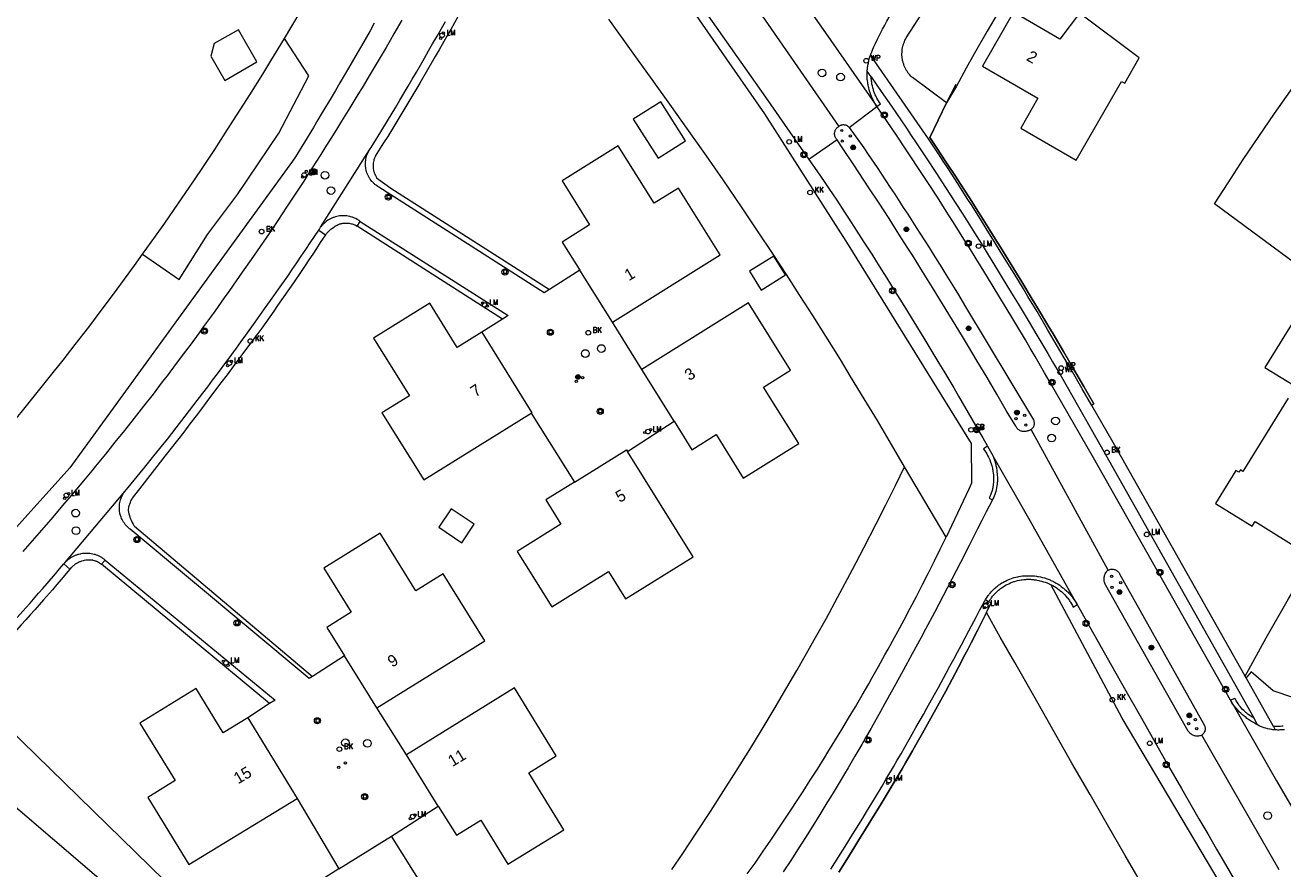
# Model space of a CAD drawing. Header units: metres. Extents: x 138165 to 154469, y 480134 to 494189.
# Tile 324 of 656: x 149211 to 149347, y 483359 to 483450. Entities that reach past the tile are written whole.
import ezdxf

# ---------------------------------------------------------------- set-up
doc = ezdxf.new("R2010")
doc.units = ezdxf.units.M
doc.header["$LTSCALE"] = 0.001
doc.header["$MEASUREMENT"] = 0
for name, color, linetype, lineweight in [('Level 5', 7, 'Continuous', 0), ('TOP-L-terrein schutting raster hek leuning', 7, 'Continuous', 0), ('TOP-L-topo objecten punt', 7, 'Continuous', 0), ('TOP-L-topo objecten vlak', 7, 'Continuous', 0), ('TOP-T-topo huisnummering naamgeving', 7, 'Continuous', 0)]:
    doc.layers.add(name, color=color, linetype=linetype, lineweight=lineweight)
doc.styles.add('Style-INTL_ISO', font='INTL_ISO.shx')
doc.styles.add('Style-STANDARD', font='STANDARD.shx')

# ---------------------------------------------------------------- blocks, each defined once
blk = doc.blocks.new('24')
at = {"layer": 'TOP-L-topo objecten punt', "color": 7, "linetype": 'Continuous', "lineweight": 0}
for radius in [0.025, 0.0182, 0.0115, 0.005]:
    blk.add_circle((0, 0), radius, dxfattribs=at)
blk = doc.blocks.new('*U13')
at = {"layer": 'Level 5', "color": 7, "linetype": 'Continuous', "lineweight": 0}
blk.add_circle((0, 0), 0.0415, dxfattribs=at)
blk = doc.blocks.new('150')
at = {"layer": 'Level 5', "color": 7, "linetype": 'Continuous', "lineweight": 0}
blk.add_blockref('*U13', (0, 0), dxfattribs=at)
blk = doc.blocks.new('39')
at = {"layer": 'TOP-L-topo objecten punt', "color": 7, "linetype": 'Continuous', "lineweight": 0}
for p, q in [((0.0175, 0.0175), (-0.0175, 0.0175)), ((-0.0175, 0.0175), (-0.0175, -0.0175)), ((0.0175, 0.0175), (0.0175, -0.0175)), ((0.0175, -0.0175), (-0.0175, -0.0175))]:
    blk.add_line(p, q, dxfattribs=at)
blk.add_circle((0, 0), 0.0332, dxfattribs=at)
blk = doc.blocks.new('72')
at = {"layer": 'TOP-L-topo objecten punt', "color": 7, "linetype": 'Continuous', "lineweight": 0}
blk.add_circle((0, 0), 0.025, dxfattribs=at)
at = {"layer": 'TOP-L-topo objecten punt', "color": 7, "linetype": 'Continuous', "lineweight": 0, "style": 'Style-STANDARD'}
blk.add_text('BK', height=0.06, dxfattribs=at).set_placement((0.0483, 0))
blk = doc.blocks.new('73')
at = {"layer": 'TOP-L-topo objecten punt', "color": 7, "linetype": 'Continuous', "lineweight": 0}
blk.add_circle((0, 0), 0.025, dxfattribs=at)
at = {"layer": 'TOP-L-topo objecten punt', "color": 7, "linetype": 'Continuous', "lineweight": 0, "style": 'Style-STANDARD'}
blk.add_text('WP', height=0.06, dxfattribs=at).set_placement((0.0483, 0))
blk = doc.blocks.new('16')
at = {"layer": 'TOP-L-topo objecten punt', "color": 7, "linetype": 'Continuous', "lineweight": 0}
blk.add_circle((0, 0), 0.025, dxfattribs=at)
at = {"layer": 'TOP-L-topo objecten punt', "color": 7, "linetype": 'Continuous', "lineweight": 0, "style": 'Style-STANDARD'}
blk.add_text('LM', height=0.06, dxfattribs=at).set_placement((0.0483, 0))
blk = doc.blocks.new('10')
at = {"layer": 'TOP-L-topo objecten punt', "linetype": 'Continuous', "lineweight": 0}
blk.add_circle((0, 0), 0.0125, dxfattribs=at)
blk = doc.blocks.new('119')
at = {"layer": 'TOP-L-topo objecten punt', "color": 7, "linetype": 'Continuous', "lineweight": 0}
blk.add_circle((0, 0), 0.025, dxfattribs=at)
at = {"layer": 'TOP-L-topo objecten punt', "color": 7, "linetype": 'Continuous', "lineweight": 0, "style": 'Style-STANDARD'}
blk.add_text('KK', height=0.06, dxfattribs=at).set_placement((0.0483, 0))
blk = doc.blocks.new('175')
at = {"layer": 'TOP-L-topo objecten punt', "color": 7, "linetype": 'Continuous', "lineweight": 0}
blk.add_circle((0, 0), 0.025, dxfattribs=at)
at = {"layer": 'TOP-L-topo objecten punt', "color": 7, "linetype": 'Continuous', "lineweight": 0, "style": 'Style-STANDARD'}
blk.add_text('SB', height=0.06, dxfattribs=at).set_placement((0.0483, 0))

msp = doc.modelspace()

# ---------------------------------------------------------------- linework, layer by layer
at = {"layer": 'TOP-L-terrein schutting raster hek leuning', "flags": 128}
for points in [[(149326.41, 483409.06), (149325.32, 483410.96), (149324.22, 483412.85), (149323.12, 483414.73), (149322.01, 483416.62), (149321.45, 483417.56), (149320.32, 483419.43), (149319.76, 483420.37), (149318.63, 483422.24), (149318.06, 483423.17), (149316.92, 483425.03), (149316.34, 483425.96), (149315.77, 483426.89), (149315.19, 483427.82), (149314.47, 483428.97), (149313.98, 483429.74), (149312.98, 483431.3), (149311.98, 483432.85), (149311.48, 483433.62), (149310.46, 483435.17), (149309.45, 483436.71), (149308.72, 483437.8), (149310.5, 483441.53), (149311.55, 483443.55)], [(149298.89, 483358.54), (149299.77, 483359.93), (149300.64, 483361.32), (149301.08, 483362.02), (149301.51, 483362.72), (149302.37, 483364.12), (149303.47, 483365.91), (149304.23, 483367.18), (149304.99, 483368.44), (149305.73, 483369.71), (149306.11, 483370.35), (149306.85, 483371.63), (149307.21, 483372.27), (149307.94, 483373.55), (149308.66, 483374.84), (149309.02, 483375.48), (149309.73, 483376.77), (149310.08, 483377.42), (149310.43, 483378.07), (149311.13, 483379.37), (149311.82, 483380.67), (149312.5, 483381.98), (149312.84, 483382.64), (149313.18, 483383.29), (149313.85, 483384.61), (149314.51, 483385.93), (149314.83, 483386.57)]]:
    msp.add_lwpolyline(points, dxfattribs=at)
at = {"layer": 'TOP-L-topo objecten vlak', "flags": 128}
for points in [[(149363.19, 483413.07), (149339.4, 483430.66), (149340.87, 483432.92), (149342.52, 483435.43), (149344.2, 483437.92), (149345.9, 483440.41), (149349.52, 483445.55), (149353.24, 483450.62), (149357.05, 483455.63), (149360.94, 483460.57), (149335.21, 483480.41), (149331.48, 483475.22), (149327.85, 483469.96), (149324.32, 483464.63), (149322.86, 483462.34)], [(149239.14, 483448.48), (149239.93, 483449.82), (149240.82, 483451.32), (149242, 483453.34), (149243.35, 483455.71), (149244.44, 483457.65), (149245.54, 483459.64), (149246.37, 483461.15), (149247.16, 483462.61), (149248.4, 483464.95), (149249, 483466.08), (149249.97, 483467.97), (149250.94, 483469.86), (149251.95, 483471.87), (149253.03, 483474.07), (149253.9, 483475.88), (149254.68, 483477.49)], [(149271.74, 483467.2), (149281.23, 483454.32), (149290.88, 483440.34), (149299.9, 483426.24), (149313.18, 483404.78), (149313.2, 483400.53), (149312.91, 483399.87), (149312.31, 483398.57), (149311.71, 483397.28), (149311.09, 483395.98), (149310.47, 483394.69)], [(149274.42, 483465.67), (149276.19, 483463.17), (149284.15, 483451.9), (149291.01, 483442.15), (149295.68, 483435.44)], [(149302.33, 483446.7), (149302.47, 483447.06), (149302.66, 483447.51), (149302.86, 483447.96), (149303.07, 483448.4), (149303.17, 483448.63), (149303.39, 483449.07), (149303.62, 483449.5), (149303.85, 483449.94), (149304.09, 483450.37), (149304.33, 483450.79), (149304.46, 483451.01), (149305.07, 483452.08), (149305.85, 483453.44), (149306.25, 483454.12), (149306.64, 483454.8), (149307.44, 483456.16), (149307.85, 483456.84), (149308.25, 483457.51), (149308.65, 483458.19), (149309.06, 483458.86), (149309.47, 483459.53), (149309.88, 483460.21), (149310.71, 483461.54)], [(149310.5, 483441.53), (149306.85, 483444.26), (149306.79, 483444.31), (149306.67, 483444.43), (149306.56, 483444.55), (149306.45, 483444.68), (149306.4, 483444.75), (149306.35, 483444.81), (149306.26, 483444.95), (149306.21, 483445.02), (149306.13, 483445.17), (149306.05, 483445.31), (149305.99, 483445.47), (149305.92, 483445.62), (149305.9, 483445.7), (149305.85, 483445.86), (149305.83, 483445.94), (149305.8, 483446.02), (149305.79, 483446.1), (149305.76, 483446.26), (149305.74, 483446.34), (149305.73, 483446.51), (149305.71, 483446.68), (149305.71, 483446.76), (149305.71, 483446.84), (149305.72, 483447.01), (149305.72, 483447.09), (149305.73, 483447.17), (149305.74, 483447.26), (149305.75, 483447.34), (149305.78, 483447.5), (149305.82, 483447.66), (149305.84, 483447.74), (149305.89, 483447.9), (149305.92, 483447.98), (149305.94, 483448.06), (149305.98, 483448.14), (149306.04, 483448.29), (149306.12, 483448.44), (149306.18, 483448.55), (149313.38, 483459.75)], [(149293.17, 483455.23), (149297.23, 483449.44), (149303.01, 483441.14)], [(149318.19, 483454.74), (149316.09, 483451.3), (149314.91, 483449.27), (149313.51, 483446.82), (149312.64, 483445.27), (149311.58, 483443.36), (149310.5, 483441.53)], [(149290.01, 483451.88), (149298.89, 483438.99)], [(149251.78, 483450.47), (149250.94, 483449), (149250.52, 483448.27), (149250.09, 483447.53), (149249.66, 483446.8), (149249.23, 483446.07), (149248.37, 483444.62), (149247.5, 483443.16), (149247.06, 483442.44), (149246.18, 483440.99), (149245.29, 483439.55), (149244.84, 483438.83), (149244.39, 483438.11), (149243.49, 483436.68), (149243.04, 483435.96), (149242.13, 483434.53), (149241.67, 483433.82), (149241.21, 483433.11), (149240.28, 483431.69), (149239.35, 483430.28), (149238.41, 483428.86), (149237.47, 483427.46), (149236.52, 483426.06), (149235.56, 483424.66), (149234.59, 483423.27), (149233.62, 483421.88), (149233.13, 483421.19), (149232.64, 483420.5), (149231.66, 483419.12), (149231.16, 483418.43), (149230.42, 483417.41), (149229.94, 483416.74), (149228.95, 483415.41), (149228.46, 483414.75), (149227.47, 483413.42), (149226.47, 483412.1), (149225.96, 483411.44), (149224.96, 483410.13), (149223.94, 483408.82), (149222.92, 483407.51), (149221.89, 483406.21), (149220.86, 483404.92), (149219.82, 483403.63), (149218.77, 483402.35), (149218.37, 483401.86), (149217.64, 483400.98), (149216.16, 483399.23), (149215.42, 483398.35), (149213.93, 483396.61), (149213.18, 483395.74), (149211.69, 483394), (149210.94, 483393.13)], [(149248.29, 483436.46), (149248.38, 483436.59), (149248.47, 483436.71), (149249.52, 483438.42), (149250.23, 483439.59), (149251.13, 483441.09), (149251.58, 483441.84), (149252.47, 483443.35), (149252.92, 483444.11), (149253.36, 483444.86), (149254.24, 483446.38), (149254.67, 483447.14), (149255.11, 483447.9), (149255.6, 483448.75), (149256.48, 483450.33)], [(149257.88, 483450.91), (149257.06, 483449.45), (149256.65, 483448.73), (149255.82, 483447.27), (149255.4, 483446.55), (149254.57, 483445.1), (149253.72, 483443.66), (149252.87, 483442.22), (149252.44, 483441.51), (149251.58, 483440.07), (149251.14, 483439.36), (149250.27, 483437.93), (149249.83, 483437.22), (149248.93, 483435.79), (149248.87, 483435.65), (149248.84, 483435.58), (149248.82, 483435.52), (149248.78, 483435.39), (149248.76, 483435.32), (149248.73, 483435.18), (149248.71, 483435.04), (149248.7, 483434.91), (149248.69, 483434.84), (149248.69, 483434.7), (149248.7, 483434.56), (149248.71, 483434.42), (149248.74, 483434.28), (149248.75, 483434.21), (149248.79, 483434.08), (149248.81, 483434.01), (149248.83, 483433.95), (149248.88, 483433.82), (149248.94, 483433.69), (149248.97, 483433.63), (149249.04, 483433.5), (149249.07, 483433.45), (149250.6, 483432.34), (149267.72, 483421.4)], [(149305.99, 483402.27), (149304.58, 483404.68), (149303.06, 483407.27), (149301.65, 483409.62), (149300.18, 483412.03), (149299.07, 483413.84), (149297.49, 483416.39), (149296.1, 483418.6), (149294.72, 483420.75), (149293.25, 483423.03), (149291.83, 483425.21), (149290.14, 483427.75), (149288.48, 483430.22), (149286.42, 483433.24), (149284.64, 483435.82), (149283.14, 483437.95), (149280.86, 483441.16), (149278.78, 483444.05), (149276.74, 483446.9), (149274.12, 483450.57)], [(149324.49, 483435.37), (149329.38, 483443.85), (149329.73, 483443.65), (149331.3, 483446.39), (149324.86, 483451.23), (149322.75, 483448.42), (149317.75, 483451.31), (149314.4, 483445.5), (149320.38, 483442.06), (149318.52, 483438.82), (149324.49, 483435.37)], [(149248.82, 483450.13), (149248.36, 483449.32), (149247.44, 483447.7), (149246.98, 483446.9), (149246.04, 483445.29), (149245.11, 483443.69), (149244.63, 483442.89), (149244.16, 483442.09), (149243.21, 483440.49), (149242.73, 483439.7), (149242.25, 483438.9), (149241.28, 483437.31), (149240.31, 483435.73), (149240.01, 483435.25), (149216.01, 483402.17), (149200.23, 483384.65)], [(149232.69, 483443.97), (149236.16, 483445.96), (149234.17, 483449.43), (149231.57, 483447.93), (149231.2, 483446.57), (149232.69, 483443.97)], [(149223.84, 483425.22), (149227.77, 483422.5), (149230.83, 483427.33), (149234.08, 483431.66), (149238.51, 483438.26), (149241.76, 483444.46), (149239.14, 483448.48)], [(149223.84, 483425.22), (149225.22, 483427.16), (149226.22, 483428.58), (149227.63, 483430.61), (149228.88, 483432.43), (149230.19, 483434.37), (149231.61, 483436.51), (149233, 483438.65), (149234.05, 483440.27), (149235.41, 483442.42), (149236.79, 483444.63), (149237.67, 483446.06), (149239.14, 483448.48)], [(149301.97, 483444.95), (149301.98, 483445.07), (149301.99, 483445.18), (149302, 483445.29), (149302.01, 483445.4), (149302.03, 483445.51), (149302.05, 483445.62), (149302.07, 483445.73), (149302.09, 483445.84), (149302.11, 483445.95), (149302.14, 483446.06), (149302.19, 483446.28), (149302.26, 483446.49), (149302.33, 483446.7)], [(149326.18, 483408.88), (149325.15, 483410.69), (149324.09, 483412.53), (149323.56, 483413.44), (149322.49, 483415.27), (149321.42, 483417.09), (149320.28, 483419.02), (149319.3, 483420.66), (149318.81, 483421.48), (149317.82, 483423.12), (149317.32, 483423.93), (149316.32, 483425.56), (149315.81, 483426.38), (149314.8, 483428), (149314.3, 483428.81), (149313.27, 483430.43), (149312.76, 483431.24), (149311.73, 483432.85), (149310.69, 483434.46), (149310.17, 483435.26), (149309.65, 483436.06), (149308.59, 483437.66), (149302.33, 483446.7)], [(149303.01, 483441.14), (149302.89, 483441.32), (149302.83, 483441.41), (149302.78, 483441.51), (149302.67, 483441.71), (149302.57, 483441.91), (149302.52, 483442.01), (149302.48, 483442.11), (149302.39, 483442.32), (149302.35, 483442.42), (149302.31, 483442.53), (149302.28, 483442.63), (149302.24, 483442.74), (149302.21, 483442.85), (149302.18, 483442.95), (149302.13, 483443.17), (149302.1, 483443.28), (149302.06, 483443.5), (149302.04, 483443.61), (149302.02, 483443.72), (149301.99, 483443.94), (149301.98, 483444.05), (149301.97, 483444.28), (149301.96, 483444.5), (149301.96, 483444.61), (149301.96, 483444.72), (149301.97, 483444.95)], [(149302.4, 483444.35), (149301.97, 483444.95)], [(149302.4, 483444.35), (149303.49, 483442.77), (149304.57, 483441.19), (149305.11, 483440.4), (149306.19, 483438.81), (149306.72, 483438.01), (149307.26, 483437.22), (149308.32, 483435.62), (149309.37, 483434.02), (149310.42, 483432.41), (149310.94, 483431.6), (149311.46, 483430.8), (149312.26, 483429.54), (149312.82, 483428.67), (149313.37, 483427.79), (149314.46, 483426.03), (149315.01, 483425.15), (149316.1, 483423.39), (149316.64, 483422.5), (149317.72, 483420.73), (149318.25, 483419.85), (149319.32, 483418.07), (149320.38, 483416.29), (149321.43, 483414.5), (149321.95, 483413.61), (149322.76, 483412.22), (149327.33, 483404.18), (149343.65, 483375.19)], [(149303.01, 483441.14), (149303.41, 483441.42), (149303.29, 483441.59), (149303.18, 483441.76), (149303.12, 483441.85), (149303.02, 483442.03), (149302.93, 483442.21), (149302.89, 483442.3), (149302.84, 483442.4), (149302.76, 483442.59), (149302.73, 483442.68), (149302.69, 483442.78), (149302.66, 483442.87), (149302.63, 483442.97), (149302.57, 483443.17), (149302.52, 483443.37), (149302.48, 483443.57), (149302.45, 483443.77), (149302.43, 483443.87), (149302.42, 483443.98), (149302.4, 483444.18), (149302.4, 483444.35)], [(149276.75, 483439.79), (149279.44, 483435.58), (149282.39, 483437.46), (149279.7, 483441.67), (149276.75, 483439.79)], [(149300.02, 483438.88), (149303.01, 483441.14)], [(149341.12, 483377.09), (149326.37, 483403.26), (149321.6, 483411.54), (149321.09, 483412.43), (149320.06, 483414.19), (149319.54, 483415.08), (149319.02, 483415.96), (149317.98, 483417.72), (149317.45, 483418.59), (149316.39, 483420.35), (149315.33, 483422.09), (149314.26, 483423.84), (149313.73, 483424.71), (149312.88, 483426.08), (149312.4, 483426.84), (149311.45, 483428.35), (149310.49, 483429.85), (149309.53, 483431.35), (149308.56, 483432.85), (149308.07, 483433.6), (149307.58, 483434.34), (149306.6, 483435.83), (149306.1, 483436.57), (149305.11, 483438.06), (149304.11, 483439.53), (149303.6, 483440.27), (149303.01, 483441.14)], [(149310.5, 483441.53), (149308.72, 483437.8), (149309.45, 483436.71), (149310.46, 483435.17), (149311.48, 483433.62), (149311.98, 483432.85), (149312.98, 483431.3), (149313.98, 483429.74), (149314.47, 483428.97), (149315.19, 483427.82), (149315.77, 483426.89), (149316.34, 483425.96), (149316.92, 483425.03), (149318.06, 483423.17), (149318.63, 483422.24), (149319.76, 483420.37), (149320.32, 483419.43), (149321.45, 483417.56), (149322.01, 483416.62), (149323.12, 483414.73), (149324.22, 483412.85), (149325.32, 483410.96), (149326.41, 483409.06), (149326.18, 483408.88)], [(149298.72, 483437.55), (149298.69, 483437.58), (149298.66, 483437.62), (149298.61, 483437.68), (149298.59, 483437.72), (149298.55, 483437.79), (149298.53, 483437.83), (149298.51, 483437.87), (149298.48, 483437.95), (149298.46, 483438.04), (149298.46, 483438.08), (149298.45, 483438.12), (149298.45, 483438.21), (149298.45, 483438.25), (149298.45, 483438.29), (149298.47, 483438.38), (149298.48, 483438.42), (149298.5, 483438.5), (149298.52, 483438.54), (149298.53, 483438.58), (149298.55, 483438.62), (149298.59, 483438.69), (149298.64, 483438.76), (149298.7, 483438.83), (149298.76, 483438.89), (149298.79, 483438.92), (149298.83, 483438.94), (149298.86, 483438.96), (149298.89, 483438.99)], [(149298.89, 483438.99), (149298.92, 483439.02), (149298.95, 483439.04), (149298.98, 483439.06), (149299.05, 483439.1), (149299.08, 483439.12), (149299.15, 483439.15), (149299.19, 483439.16), (149299.27, 483439.18), (149299.31, 483439.18), (149299.39, 483439.19), (149299.42, 483439.19), (149299.5, 483439.18), (149299.58, 483439.17), (149299.62, 483439.16), (149299.69, 483439.13), (149299.73, 483439.12), (149299.8, 483439.08), (149299.83, 483439.06), (149299.89, 483439.01), (149299.92, 483438.99), (149299.95, 483438.96), (149299.98, 483438.93), (149300.02, 483438.88)], [(149300.02, 483438.88), (149301.59, 483436.69), (149302.08, 483435.98), (149303.03, 483434.56), (149303.98, 483433.14), (149304.46, 483432.42), (149304.93, 483431.7), (149305.86, 483430.27), (149306.33, 483429.55), (149307.26, 483428.11), (149307.72, 483427.39), (149308.64, 483425.94), (149309.09, 483425.21), (149310, 483423.76), (149310.45, 483423.03), (149311.35, 483421.57), (149311.8, 483420.84), (149312.46, 483419.73), (149319.89, 483407.33), (149319.92, 483407.26), (149319.93, 483407.22), (149319.95, 483407.14), (149319.97, 483407.06), (149319.97, 483406.98), (149319.97, 483406.9), (149319.97, 483406.86), (149319.95, 483406.78), (149319.93, 483406.7), (149319.9, 483406.63), (149319.89, 483406.59), (149319.85, 483406.52), (149319.82, 483406.49), (149319.77, 483406.42), (149319.72, 483406.36), (149319.65, 483406.31)], [(149274.5, 483417.87), (149286.13, 483425.14), (149281.62, 483432.35), (149278.99, 483430.71), (149275.11, 483436.91), (149269.07, 483433.12), (149272.04, 483428.37), (149269.09, 483426.52), (149270.99, 483423.48)], [(149298.72, 483437.55), (149295.68, 483435.44)], [(149319.65, 483406.31), (149319.59, 483406.27), (149319.52, 483406.23), (149319.48, 483406.21), (149319.41, 483406.18), (149319.37, 483406.17), (149319.29, 483406.15), (149319.21, 483406.12), (149319.17, 483406.11), (149319.08, 483406.09), (149319.04, 483406.08), (149318.99, 483406.08), (149318.9, 483406.08), (149318.81, 483406.08), (149318.72, 483406.09), (149318.68, 483406.1), (149318.59, 483406.12), (149318.55, 483406.14), (149318.47, 483406.17), (149318.39, 483406.22), (149318.32, 483406.27), (149318.25, 483406.32), (149318.18, 483406.39), (149318.15, 483406.42), (149318.1, 483406.49), (149318.05, 483406.56), (149318.03, 483406.6), (149318, 483406.65), (149316.96, 483408.35), (149315.93, 483410.13), (149314.89, 483411.91), (149313.83, 483413.68), (149312.78, 483415.45), (149312.24, 483416.33), (149311.18, 483418.1), (149310.1, 483419.86), (149309.02, 483421.61), (149307.93, 483423.36), (149306.84, 483425.11), (149306.29, 483425.98), (149305.39, 483427.39), (149304.32, 483429.06), (149303.78, 483429.89), (149303.24, 483430.72), (149302.16, 483432.38), (149301.07, 483434.04), (149300.52, 483434.87), (149299.42, 483436.52), (149298.72, 483437.55)], [(149243.03, 483428.12), (149248.29, 483436.46)], [(149267.72, 483421.4), (149267.13, 483421.05), (149249.32, 483432.45), (149249.19, 483432.52), (149249.07, 483432.61), (149249.01, 483432.65), (149248.89, 483432.75), (149248.83, 483432.8), (149248.78, 483432.85), (149248.72, 483432.9), (149248.62, 483433.01), (149248.57, 483433.07), (149248.47, 483433.18), (149248.38, 483433.31), (149248.34, 483433.37), (149248.3, 483433.43), (149248.26, 483433.5), (149248.22, 483433.57), (149248.18, 483433.63), (149248.15, 483433.7), (149248.12, 483433.77), (149248.09, 483433.84), (149248.03, 483433.98), (149247.99, 483434.12), (149247.96, 483434.2), (149247.95, 483434.27), (149247.92, 483434.42), (149247.89, 483434.57), (149247.88, 483434.64), (149247.88, 483434.72), (149247.87, 483434.87), (149247.86, 483434.95), (149247.87, 483435.1), (149247.88, 483435.25), (149247.89, 483435.32), (149247.91, 483435.47), (149247.95, 483435.62), (149247.96, 483435.7), (149247.98, 483435.77), (149248.03, 483435.91), (149248.09, 483436.05), (149248.12, 483436.12), (149248.15, 483436.19), (149248.22, 483436.33), (149248.26, 483436.39), (149248.29, 483436.46)], [(149295.68, 483435.44), (149296.53, 483434.21), (149297.39, 483432.94), (149297.82, 483432.3), (149298.68, 483431.03), (149299.53, 483429.75), (149299.95, 483429.11), (149300.79, 483427.82), (149301.62, 483426.53), (149302.45, 483425.23), (149302.86, 483424.58), (149303.27, 483423.93), (149304.08, 483422.63), (149304.48, 483421.97), (149304.81, 483421.45), (149305.9, 483419.69), (149306.99, 483417.92), (149308.08, 483416.14), (149308.62, 483415.25), (149309.69, 483413.47), (149310.22, 483412.58), (149311.29, 483410.79), (149311.81, 483409.9), (149312.87, 483408.11), (149313.91, 483406.31), (149314.43, 483405.41), (149314.95, 483404.51)], [(149247.31, 483428.76), (149247.24, 483428.81), (149247.18, 483428.85), (149247.04, 483428.93), (149246.98, 483428.97), (149246.84, 483429.05), (149246.69, 483429.11), (149246.62, 483429.14), (149246.47, 483429.2), (149246.4, 483429.22), (149246.25, 483429.26), (149246.17, 483429.28), (149246.02, 483429.31), (149245.86, 483429.34), (149245.71, 483429.35), (149245.63, 483429.36), (149245.55, 483429.36), (149245.47, 483429.36), (149245.32, 483429.36), (149245.16, 483429.34), (149245.08, 483429.34), (149244.93, 483429.31), (149244.77, 483429.28), (149244.62, 483429.24), (149244.47, 483429.19), (149244.4, 483429.16), (149244.25, 483429.11), (149244.18, 483429.07), (149244.11, 483429.04), (149244.04, 483429), (149243.94, 483428.95), (149243.87, 483428.91), (149243.81, 483428.87), (149243.68, 483428.78), (149243.56, 483428.68), (149243.44, 483428.58), (149243.39, 483428.53), (149243.28, 483428.42), (149243.23, 483428.36), (149243.18, 483428.3), (149243.13, 483428.24), (149243.03, 483428.12)], [(149246.97, 483428.24), (149247.31, 483428.76)], [(149247.31, 483428.76), (149263.25, 483418.59), (149262.65, 483418.2)], [(149221.91, 483399.61), (149222.59, 483400.43), (149223.58, 483401.63), (149224.07, 483402.24), (149225.05, 483403.45), (149226.02, 483404.66), (149226.51, 483405.27), (149227.47, 483406.5), (149228.43, 483407.73), (149228.91, 483408.34), (149229.38, 483408.96), (149230.34, 483410.22), (149230.86, 483410.92), (149231.38, 483411.61), (149231.9, 483412.3), (149232.42, 483413), (149233.45, 483414.39), (149233.96, 483415.09), (149234.47, 483415.79), (149234.98, 483416.49), (149235.99, 483417.9), (149236.99, 483419.31), (149237.99, 483420.72), (149238.49, 483421.43), (149239.48, 483422.85), (149239.97, 483423.57), (149240.46, 483424.28), (149240.95, 483425), (149241.44, 483425.71), (149241.92, 483426.43), (149242.83, 483427.79)], [(149243.56, 483427.31), (149243, 483426.46), (149242.59, 483425.84), (149242.18, 483425.22), (149241.77, 483424.6), (149241.36, 483423.98), (149240.94, 483423.36), (149240.1, 483422.13), (149239.68, 483421.51), (149239.26, 483420.9), (149238.4, 483419.68), (149237.98, 483419.07), (149237.12, 483417.85), (149236.68, 483417.25), (149236.25, 483416.66), (149234.94, 483414.88), (149233.62, 483413.1), (149232.95, 483412.21), (149232.29, 483411.32), (149230.95, 483409.56), (149230.29, 483408.67), (149229.61, 483407.79), (149228.94, 483406.91), (149228.27, 483406.03), (149226.92, 483404.28), (149226.24, 483403.41), (149224.88, 483401.66), (149223.51, 483399.92), (149222.82, 483399.05), (149222.75, 483398.94), (149222.71, 483398.86), (149222.62, 483398.71), (149222.58, 483398.63), (149222.55, 483398.54), (149222.51, 483398.46), (149222.48, 483398.38), (149222.41, 483398.22), (149222.38, 483398.13), (149222.36, 483398.04), (149222.33, 483397.96), (149222.31, 483397.87), (149222.27, 483397.7), (149222.29, 483397.57), (149222.32, 483397.39), (149222.36, 483397.21), (149222.41, 483397.03), (149222.47, 483396.85), (149222.5, 483396.76), (149222.53, 483396.68), (149222.6, 483396.51), (149222.68, 483396.34), (149222.72, 483396.26), (149222.81, 483396.09), (149222.91, 483395.93), (149222.96, 483395.86), (149242.17, 483379.67)], [(149242.83, 483427.79), (149242.91, 483427.93), (149242.99, 483428.06), (149243.03, 483428.12)], [(149242.83, 483427.79), (149243.56, 483427.31)], [(149243.56, 483427.31), (149243.62, 483427.39), (149243.67, 483427.45), (149243.77, 483427.57), (149243.83, 483427.63), (149243.94, 483427.74), (149244.06, 483427.85), (149244.12, 483427.9), (149244.25, 483427.99), (149244.31, 483428.04), (149244.44, 483428.13), (149244.52, 483428.18), (149244.58, 483428.22), (149244.64, 483428.26), (149244.69, 483428.29), (149244.75, 483428.32), (149244.81, 483428.35), (149244.93, 483428.41), (149245.05, 483428.46), (149245.12, 483428.48), (149245.18, 483428.5), (149245.24, 483428.51), (149245.37, 483428.54), (149245.44, 483428.55), (149245.57, 483428.57), (149245.7, 483428.58), (149245.77, 483428.58), (149245.9, 483428.58), (149246.04, 483428.57), (149246.1, 483428.56), (149246.23, 483428.53), (149246.36, 483428.5), (149246.42, 483428.49), (149246.55, 483428.44), (149246.67, 483428.39), (149246.73, 483428.37), (149246.85, 483428.31), (149246.97, 483428.24)], [(149262.65, 483418.2), (149246.97, 483428.24)], [(149208.95, 483405.98), (149210.73, 483408.13), (149212.05, 483409.76), (149214.21, 483412.45), (149215.28, 483413.8), (149216.57, 483415.46), (149218.03, 483417.36), (149219.48, 483419.28), (149220.7, 483420.92), (149221.89, 483422.53), (149222.96, 483424), (149223.84, 483425.22)], [(149289.27, 483423.37), (149290.54, 483421.34), (149293.17, 483422.98), (149291.9, 483425.01), (149289.27, 483423.37)], [(149270.99, 483423.48), (149267.72, 483421.4)], [(149274.5, 483417.87), (149270.99, 483423.48)], [(149260.41, 483416.79), (149257.77, 483415.15), (149254.8, 483419.92), (149248.74, 483416.15), (149252.61, 483409.93), (149249.65, 483408.09), (149254.15, 483400.86), (149265.75, 483408.07)], [(149281.15, 483407.19), (149283.06, 483404.12), (149285.67, 483405.75), (149288.61, 483401.04), (149294.59, 483404.78), (149290.78, 483410.88), (149293.71, 483412.72), (149289.18, 483419.98), (149277.65, 483412.78)], [(149262.65, 483418.2), (149260.41, 483416.79)], [(149277.65, 483412.78), (149274.5, 483417.87)], [(149348.01, 483418.1), (149344.85, 483413.01), (149348.36, 483410.82)], [(149260.41, 483416.79), (149265.82, 483408.11), (149265.75, 483408.07)], [(149281.15, 483407.19), (149277.65, 483412.78)], [(149347.37, 483409.69), (149342.45, 483401.78), (149342.2, 483401.94), (149342.05, 483401.69)], [(149342.71, 483379.69), (149328.5, 483404.9), (149326.18, 483408.88)], [(149342.71, 483379.69), (149345, 483383.83), (149347.4, 483388.03), (149349.86, 483392.2), (149352.37, 483396.34), (149354.93, 483400.44), (149357.55, 483404.51), (149360.08, 483408.44)], [(149265.75, 483408.07), (149270.41, 483400.63)], [(149276.11, 483403.94), (149281.15, 483407.19)], [(149327.96, 483391.14), (149319.65, 483406.31)], [(149314.95, 483404.51), (149314.51, 483404.22), (149314.63, 483404.05), (149314.74, 483403.87), (149314.85, 483403.69), (149314.95, 483403.5), (149315.05, 483403.31), (149315.14, 483403.12), (149315.18, 483403.02), (149315.27, 483402.78), (149315.34, 483402.59), (149315.4, 483402.4), (149315.43, 483402.3), (149315.47, 483402.11), (149315.49, 483402.01), (149315.51, 483401.91), (149315.53, 483401.81), (149315.56, 483401.61), (149315.58, 483401.41), (149315.59, 483401.21), (149315.6, 483401.01), (149315.59, 483400.91), (149315.59, 483400.71), (149315.58, 483400.61), (149315.56, 483400.41), (149315.55, 483400.31), (149315.52, 483400.11), (149315.5, 483400.02), (149315.48, 483399.92), (149315.43, 483399.72), (149315.4, 483399.63), (149315.34, 483399.43), (149315.31, 483399.34), (149315.24, 483399.15), (149315.2, 483399.06), (149315.16, 483398.97), (149315.12, 483398.88), (149315.48, 483398.7)], [(149314.95, 483404.51), (149315.55, 483403.43)], [(149270.41, 483400.63), (149267.33, 483398.71), (149268.95, 483396.1), (149264.24, 483393.16), (149265.03, 483391.9), (149267.97, 483387.17), (149269.12, 483387.89), (149274.08, 483390.98), (149275.92, 483388.04), (149283.19, 483392.57), (149276.11, 483403.94)], [(149270.41, 483400.63), (149276, 483404.11), (149276.11, 483403.94)], [(149315.55, 483403.43), (149315.59, 483403.32), (149315.66, 483403.1), (149315.73, 483402.88), (149315.76, 483402.76), (149315.82, 483402.54), (149315.85, 483402.42), (149315.89, 483402.19), (149315.91, 483402.08), (149315.93, 483401.96), (149315.96, 483401.73), (149315.98, 483401.5), (149315.99, 483401.38), (149316, 483401.15), (149316, 483401.03), (149316, 483400.8), (149316, 483400.68), (149315.99, 483400.57), (149315.98, 483400.42), (149315.95, 483400.22), (149315.92, 483400.01), (149315.87, 483399.8), (149315.82, 483399.6), (149315.79, 483399.5), (149315.72, 483399.3), (149315.65, 483399.1), (149315.61, 483399), (149315.53, 483398.81), (149315.48, 483398.7)], [(149324.62, 483387.41), (149319.52, 483396.45), (149315.55, 483403.43)], [(149280.91, 483358.84), (149282.09, 483360.58), (149283.52, 483362.74), (149285.07, 483365.1), (149286.52, 483367.35), (149287.85, 483369.45), (149289.3, 483371.78), (149290.65, 483373.99), (149291.93, 483376.13), (149293.31, 483378.46), (149294.39, 483380.32), (149295.27, 483381.87), (149296.4, 483383.86), (149297.56, 483385.94), (149298.78, 483388.19), (149300.39, 483391.19), (149301.62, 483393.54), (149302.94, 483396.11), (149303.97, 483398.16), (149305.01, 483400.26), (149305.99, 483402.27)], [(149310.47, 483394.69), (149305.99, 483402.27)], [(149342.05, 483401.69), (149341.72, 483401.88), (149339.51, 483398.33), (149343.47, 483395.87), (149343.78, 483396.37), (149343.8, 483396.37), (149349.14, 483393.04)], [(149215.45, 483391.93), (149221.91, 483399.61)], [(149242.17, 483379.67), (149241.8, 483379.43), (149222.5, 483395.54), (149222.44, 483395.59), (149222.33, 483395.68), (149222.27, 483395.73), (149222.21, 483395.79), (149222.11, 483395.9), (149222.01, 483396.01), (149221.96, 483396.07), (149221.87, 483396.19), (149221.78, 483396.32), (149221.7, 483396.45), (149221.63, 483396.58), (149221.57, 483396.72), (149221.51, 483396.86), (149221.46, 483397.01), (149221.42, 483397.15), (149221.4, 483397.23), (149221.39, 483397.3), (149221.36, 483397.45), (149221.34, 483397.6), (149221.33, 483397.76), (149221.33, 483397.91), (149221.33, 483397.98), (149221.34, 483398.14), (149221.36, 483398.29), (149221.39, 483398.44), (149221.42, 483398.59), (149221.46, 483398.73), (149221.51, 483398.88), (149221.54, 483398.95), (149221.6, 483399.09), (149221.63, 483399.16), (149221.7, 483399.29), (149221.74, 483399.36), (149221.78, 483399.42), (149221.82, 483399.48), (149221.91, 483399.61)], [(149257.1, 483397.75), (149255.77, 483395.75), (149258.27, 483394.09), (149259.6, 483396.09), (149257.1, 483397.75)], [(149315.48, 483398.7), (149314.78, 483397.41), (149314.33, 483396.5), (149313.87, 483395.59), (149312.95, 483393.78), (149312.03, 483391.97), (149311.1, 483390.17), (149310.63, 483389.27), (149310.16, 483388.37), (149309.21, 483386.57), (149308.26, 483384.78), (149307.78, 483383.88), (149306.82, 483382.1), (149305.85, 483380.31), (149304.87, 483378.53), (149303.88, 483376.76), (149303.39, 483375.87), (149302.39, 483374.1), (149301.74, 483372.96), (149301.38, 483372.32), (149300.64, 483371.06), (149299.9, 483369.79), (149299.53, 483369.16), (149299.15, 483368.53), (149298.4, 483367.27), (149298.02, 483366.65), (149297.63, 483366.02), (149296.86, 483364.77), (149296.09, 483363.53), (149295.3, 483362.29), (149294.91, 483361.67), (149294.52, 483361.06), (149293.72, 483359.82), (149292.92, 483358.6)], [(149249.1, 483376.29), (149260.74, 483383.51), (149256.26, 483390.74), (149253.3, 483388.9), (149249.44, 483395.12), (149243.38, 483391.36), (149246.34, 483386.59), (149243.7, 483384.95), (149245.62, 483381.89)], [(149289.04, 483358.36), (149289.46, 483358.94), (149289.87, 483359.53), (149290.68, 483360.71), (149291.09, 483361.29), (149291.49, 483361.89), (149292.3, 483363.07), (149293.09, 483364.26), (149293.88, 483365.45), (149294.28, 483366.05), (149295.06, 483367.25), (149295.83, 483368.46), (149296.6, 483369.67), (149297.36, 483370.88), (149297.73, 483371.49), (149298.48, 483372.71), (149299.23, 483373.93), (149299.96, 483375.16), (149300.69, 483376.39), (149301.41, 483377.63), (149302.13, 483378.87), (149302.48, 483379.49), (149303.19, 483380.73), (149303.88, 483381.98), (149304.23, 483382.61), (149304.92, 483383.87), (149305.26, 483384.5), (149305.94, 483385.76), (149306.61, 483387.02), (149307.27, 483388.29), (149307.92, 483389.57), (149308.57, 483390.84), (149309.21, 483392.12), (149309.85, 483393.41), (149310.47, 483394.69)], [(149215.45, 483391.93), (149215.5, 483391.98), (149215.55, 483392.04), (149215.61, 483392.1), (149215.67, 483392.15), (149215.79, 483392.26), (149215.85, 483392.31), (149215.91, 483392.35), (149215.98, 483392.4), (149216.04, 483392.44), (149216.11, 483392.49), (149216.17, 483392.53), (149216.31, 483392.61), (149216.45, 483392.68), (149216.6, 483392.74), (149216.67, 483392.77), (149216.75, 483392.8), (149216.9, 483392.85), (149216.97, 483392.87), (149217.13, 483392.9), (149217.2, 483392.92), (149217.36, 483392.95), (149217.52, 483392.96), (149217.6, 483392.97), (149217.67, 483392.97), (149217.83, 483392.97), (149217.99, 483392.97), (149218.07, 483392.96), (149218.15, 483392.95), (149218.3, 483392.93), (149218.46, 483392.9), (149218.61, 483392.86), (149218.69, 483392.84), (149218.76, 483392.81), (149218.84, 483392.79), (149218.98, 483392.73), (149219.13, 483392.67), (149219.2, 483392.63), (149219.27, 483392.59), (149219.41, 483392.52), (149219.47, 483392.47), (149219.54, 483392.43), (149219.6, 483392.38), (149219.67, 483392.34), (149219.73, 483392.29), (149219.81, 483392.22)], [(149216.01, 483391.22), (149216.05, 483391.27), (149216.14, 483391.38), (149216.24, 483391.49), (149216.34, 483391.59), (149216.4, 483391.63), (149216.45, 483391.68), (149216.51, 483391.72), (149216.57, 483391.77), (149216.62, 483391.81), (149216.75, 483391.89), (149216.81, 483391.92), (149216.93, 483391.99), (149217.07, 483392.05), (149217.13, 483392.07), (149217.27, 483392.12), (149217.45, 483392.18), (149217.58, 483392.21), (149217.7, 483392.24), (149217.77, 483392.25), (149217.83, 483392.25), (149217.96, 483392.26), (149218.03, 483392.26), (149218.09, 483392.26), (149218.22, 483392.26), (149218.29, 483392.25), (149218.42, 483392.23), (149218.48, 483392.22), (149218.61, 483392.18), (149218.73, 483392.15), (149218.79, 483392.12), (149218.86, 483392.1), (149218.97, 483392.05), (149219.09, 483391.98), (149219.2, 483391.92), (149219.31, 483391.84), (149219.41, 483391.76)], [(149219.41, 483391.76), (149219.81, 483392.22)], [(149219.81, 483392.22), (149238.12, 483377.09), (149237.53, 483376.74)], [(149216.01, 483391.22), (149215.07, 483390.12), (149214.6, 483389.57), (149214.12, 483389.02), (149213.17, 483387.93), (149212.69, 483387.39), (149212.21, 483386.84), (149211.73, 483386.3), (149211.25, 483385.76), (149210.76, 483385.22), (149210.28, 483384.68), (149209.79, 483384.15), (149208.81, 483383.08), (149207.83, 483382.01), (149207.33, 483381.48), (149206.83, 483380.95), (149205.84, 483379.9), (149204.65, 483378.67)], [(149210.31, 483386.01), (149211.24, 483387.05), (149211.7, 483387.58), (149212.62, 483388.63), (149213.08, 483389.15), (149213.54, 483389.68), (149214.44, 483390.74), (149214.89, 483391.27), (149215.35, 483391.81)], [(149215.35, 483391.81), (149215.44, 483391.92), (149215.45, 483391.93)], [(149215.35, 483391.81), (149216.01, 483391.22)], [(149237.53, 483376.74), (149219.41, 483391.76)], [(149338.03, 483373.33), (149337.96, 483373.29), (149337.87, 483373.26), (149337.83, 483373.25), (149337.78, 483373.24), (149337.69, 483373.22), (149337.64, 483373.22), (149337.54, 483373.22), (149337.49, 483373.22), (149337.4, 483373.23), (149337.31, 483373.25), (149337.21, 483373.27), (149337.17, 483373.29), (149337.08, 483373.32), (149337, 483373.37), (149336.92, 483373.42), (149336.88, 483373.44), (149336.8, 483373.51), (149336.77, 483373.54), (149336.7, 483373.61), (149336.64, 483373.68), (149336.61, 483373.72), (149336.59, 483373.76), (149327.67, 483389.54), (149327.63, 483389.63), (149327.59, 483389.72), (149327.56, 483389.82), (149327.53, 483389.92), (149327.51, 483390.02), (149327.51, 483390.07), (149327.5, 483390.17), (149327.51, 483390.27), (149327.52, 483390.37), (149327.54, 483390.47), (149327.56, 483390.57), (149327.58, 483390.61), (149327.6, 483390.66), (149327.64, 483390.75), (149327.69, 483390.84), (149327.72, 483390.89), (149327.77, 483390.97), (149327.81, 483391.01), (149327.88, 483391.08), (149327.92, 483391.12), (149327.96, 483391.14)], [(149327.96, 483391.14), (149328.04, 483391.18), (149328.12, 483391.21), (149328.2, 483391.22), (149328.28, 483391.24), (149328.37, 483391.24), (149328.41, 483391.24), (149328.49, 483391.23), (149328.58, 483391.21), (149328.66, 483391.19), (149328.74, 483391.16), (149328.82, 483391.12), (149328.85, 483391.1), (149328.92, 483391.05), (149328.95, 483391.02), (149328.99, 483390.99), (149329.05, 483390.93), (149329.1, 483390.86), (149329.12, 483390.83), (149329.17, 483390.76), (149329.18, 483390.72), (149329.2, 483390.67), (149338.33, 483374.38), (149338.36, 483374.31), (149338.38, 483374.23), (149338.4, 483374.15), (149338.4, 483374.11), (149338.4, 483374.07), (149338.4, 483373.98), (149338.4, 483373.9), (149338.39, 483373.86), (149338.38, 483373.82), (149338.36, 483373.74), (149338.34, 483373.71), (149338.3, 483373.63), (149338.26, 483373.56), (149338.21, 483373.5), (149338.19, 483373.47), (149338.16, 483373.44), (149338.1, 483373.38), (149338.07, 483373.36), (149338.03, 483373.33)], [(149314.73, 483387.95), (149314.83, 483388.12), (149314.89, 483388.21), (149315.01, 483388.38), (149315.07, 483388.46), (149315.13, 483388.54), (149315.26, 483388.7), (149315.33, 483388.78), (149315.47, 483388.92), (149315.54, 483389), (149315.69, 483389.14), (149315.84, 483389.27), (149315.92, 483389.34), (149316, 483389.4), (149316.08, 483389.47), (149316.16, 483389.53), (149316.25, 483389.59), (149316.33, 483389.64), (149316.5, 483389.75), (149316.59, 483389.81), (149316.77, 483389.91), (149316.86, 483389.95), (149317.04, 483390.04), (149317.23, 483390.12), (149317.33, 483390.16), (149317.52, 483390.23), (149317.71, 483390.3), (149317.81, 483390.33), (149318.01, 483390.38), (149318.21, 483390.42), (149318.31, 483390.44), (149318.51, 483390.47), (149318.71, 483390.5), (149318.94, 483390.52), (149319.16, 483390.53), (149319.26, 483390.53), (149319.48, 483390.53), (149319.7, 483390.53), (149319.91, 483390.51), (149320.02, 483390.5), (149320.23, 483390.48), (149320.34, 483390.46), (149320.44, 483390.44), (149320.65, 483390.4), (149320.86, 483390.35), (149321.07, 483390.29), (149321.18, 483390.26), (149321.28, 483390.23), (149321.48, 483390.15), (149321.68, 483390.07), (149321.78, 483390.03), (149321.98, 483389.94), (149322.07, 483389.89), (149322.17, 483389.84), (149322.35, 483389.73), (149322.54, 483389.62), (149322.72, 483389.5), (149322.89, 483389.38), (149323.06, 483389.24), (149323.14, 483389.17), (149323.29, 483389.05), (149323.38, 483388.97), (149323.46, 483388.9), (149323.62, 483388.74), (149323.69, 483388.66), (149323.84, 483388.5), (149323.99, 483388.33), (149324.06, 483388.25), (149324.19, 483388.07), (149324.26, 483387.98), (149324.39, 483387.8), (149324.5, 483387.62), (149324.62, 483387.41)], [(149315.08, 483387.73), (149315.15, 483387.84), (149315.2, 483387.92), (149315.32, 483388.08), (149315.37, 483388.16), (149315.49, 483388.32), (149315.56, 483388.4), (149315.62, 483388.47), (149315.76, 483388.62), (149315.83, 483388.69), (149315.97, 483388.83), (149316.12, 483388.96), (149316.27, 483389.08), (149316.35, 483389.14), (149316.43, 483389.2), (149316.51, 483389.26), (149316.61, 483389.33), (149316.78, 483389.43), (149316.95, 483389.53), (149317.04, 483389.58), (149317.22, 483389.67), (149317.41, 483389.75), (149317.5, 483389.78), (149317.59, 483389.82), (149317.78, 483389.89), (149317.88, 483389.92), (149318.07, 483389.97), (149318.17, 483390), (149318.37, 483390.04), (149318.57, 483390.08), (149318.67, 483390.09), (149318.87, 483390.11), (149319.07, 483390.13), (149319.17, 483390.14), (149319.37, 483390.14), (149319.47, 483390.14), (149319.57, 483390.14), (149319.67, 483390.13), (149319.87, 483390.11), (149319.97, 483390.1), (149320.17, 483390.08), (149320.27, 483390.06), (149320.47, 483390.02), (149320.57, 483389.99), (149320.76, 483389.94), (149320.98, 483389.88), (149321.17, 483389.82), (149321.37, 483389.75), (149321.46, 483389.71), (149321.65, 483389.63), (149321.75, 483389.58)], [(149359.37, 483313.45), (149362.04, 483318.04), (149362.3, 483321.35), (149357.83, 483327.79), (149355.02, 483327.29), (149353.93, 483329), (149355.22, 483331.33), (149352.15, 483337.28), (149341.51, 483354.88), (149329.47, 483375.16), (149321.75, 483389.58)], [(149321.75, 483389.58), (149321.89, 483389.51), (149321.98, 483389.46), (149322.16, 483389.36), (149322.33, 483389.25), (149322.5, 483389.14), (149322.66, 483389.02), (149322.74, 483388.95), (149322.9, 483388.82), (149323.05, 483388.69), (149323.12, 483388.62), (149323.2, 483388.54), (149323.27, 483388.47), (149323.4, 483388.32), (149323.53, 483388.16), (149323.6, 483388.09), (149323.66, 483388), (149323.77, 483387.84), (149323.83, 483387.75), (149323.88, 483387.67), (149323.99, 483387.49), (149324.09, 483387.32), (149324.18, 483387.13), (149324.62, 483387.41)], [(149298.05, 483358.89), (149298.48, 483359.57), (149299.35, 483360.93), (149299.78, 483361.62), (149300.21, 483362.31), (149301.06, 483363.68), (149301.48, 483364.37), (149301.9, 483365.06), (149302.74, 483366.45), (149303.57, 483367.84), (149303.98, 483368.53), (149304.8, 483369.93), (149305.21, 483370.62), (149305.62, 483371.33), (149306.02, 483372.03), (149306.82, 483373.43), (149307.22, 483374.14), (149308.02, 483375.54), (149308.41, 483376.25), (149309.23, 483377.72), (149309.64, 483378.48), (149310.48, 483380.01), (149310.89, 483380.77), (149311.3, 483381.53), (149311.71, 483382.3), (149312.12, 483383.07), (149312.93, 483384.6), (149313.74, 483386.14), (149314.11, 483386.85), (149314.42, 483387.43), (149314.64, 483387.81), (149314.73, 483387.95)], [(149314.73, 483387.95), (149315.08, 483387.73)], [(149314.83, 483386.57), (149314.51, 483385.93), (149313.85, 483384.61), (149313.18, 483383.29), (149312.84, 483382.64), (149312.5, 483381.98), (149311.82, 483380.67), (149311.13, 483379.37), (149310.43, 483378.07), (149310.08, 483377.42), (149309.73, 483376.77), (149309.02, 483375.48), (149308.66, 483374.84), (149307.94, 483373.55), (149307.21, 483372.27), (149306.85, 483371.63), (149306.11, 483370.35), (149305.73, 483369.71), (149304.99, 483368.44), (149304.23, 483367.18), (149303.47, 483365.91), (149302.37, 483364.12), (149301.51, 483362.72), (149301.08, 483362.02), (149300.64, 483361.32), (149299.77, 483359.93), (149298.89, 483358.54)], [(149314.83, 483386.57), (149315.35, 483387.6), (149315.08, 483387.73)], [(149342.25, 483339.11), (149341.85, 483339.75), (149340.29, 483342.35), (149339.22, 483344.16), (149337.24, 483347.53), (149335.6, 483350.33), (149333.75, 483353.5), (149331.67, 483357.09), (149329.79, 483360.34), (149327.88, 483363.64), (149325.99, 483366.92), (149324.04, 483370.32), (149321.98, 483373.93), (149319.92, 483377.56), (149317.89, 483381.15), (149316.32, 483383.91), (149314.83, 483386.57)], [(149324.62, 483387.41), (149325.6, 483385.64), (149328.32, 483380.83), (149329.86, 483378.12), (149331.39, 483375.41), (149334.47, 483369.99), (149335.85, 483367.59), (149337.74, 483364.31), (149338.69, 483362.67), (149339.64, 483361.03), (149340.6, 483359.39), (149341.55, 483357.75)], [(149245.62, 483381.89), (149242.17, 483379.67)], [(149249.1, 483376.29), (149245.62, 483381.89)], [(149350.1, 483376.63), (149345.73, 483378.11), (149343.36, 483380.15), (149342.82, 483379.5)], [(149204.65, 483378.67), (149232.31, 483351.69)], [(149342.82, 483379.5), (149342.71, 483379.69)], [(149345.76, 483374.28), (149342.82, 483379.5)], [(149235.18, 483375.2), (149232.54, 483373.58), (149229.61, 483378.36), (149223.54, 483374.64), (149227.35, 483368.42), (149224.39, 483366.6), (149228.82, 483359.36), (149240.5, 483366.51)], [(149255.72, 483365.68), (149257.68, 483362.54), (149260.31, 483364.16), (149263.23, 483359.41), (149269.26, 483363.13), (149265.47, 483369.28), (149268.43, 483371.1), (149263.92, 483378.42), (149252.28, 483371.19)], [(149343.65, 483375.19), (149343.48, 483375.28), (149343.4, 483375.33), (149343.32, 483375.38), (149343.16, 483375.49), (149343, 483375.6), (149342.93, 483375.66), (149342.85, 483375.72), (149342.78, 483375.78), (149342.71, 483375.84), (149342.57, 483375.98), (149342.43, 483376.11), (149342.3, 483376.26), (149342.24, 483376.33), (149342.18, 483376.41), (149342.12, 483376.48), (149342.06, 483376.56), (149341.95, 483376.72), (149341.85, 483376.88), (149341.75, 483377.04), (149341.66, 483377.22), (149341.62, 483377.29), (149341.12, 483377.09)], [(149344.04, 483374.44), (149343.92, 483374.5), (149343.82, 483374.56), (149343.71, 483374.62), (149343.61, 483374.68), (149343.4, 483374.8), (149343.2, 483374.93), (149343, 483375.07), (149342.91, 483375.14), (149342.81, 483375.22), (149342.62, 483375.37), (149342.44, 483375.53), (149342.26, 483375.69), (149342.09, 483375.86), (149342.01, 483375.95), (149341.93, 483376.03), (149341.85, 483376.12), (149341.77, 483376.21), (149341.69, 483376.31), (149341.54, 483376.49), (149341.39, 483376.69), (149341.26, 483376.88), (149341.12, 483377.09)], [(149341.12, 483377.09), (149346.08, 483368.4), (149350.76, 483360.37)], [(149237.53, 483376.74), (149235.18, 483375.2)], [(149252.28, 483371.19), (149249.1, 483376.29)], [(149235.18, 483375.2), (149240.5, 483366.51)], [(149344.04, 483374.44), (149343.65, 483375.19)], [(149345.96, 483373.89), (149345.81, 483373.91), (149345.71, 483373.92), (149345.61, 483373.93), (149345.42, 483373.96), (149345.33, 483373.98), (149345.13, 483374.02), (149344.95, 483374.07), (149344.76, 483374.13), (149344.58, 483374.2), (149344.48, 483374.23), (149344.39, 483374.27), (149344.22, 483374.35), (149344.04, 483374.44)], [(149139.29, 483283.63), (149143.01, 483287.22), (149163.84, 483300.57), (149184.71, 483315.24), (149213.51, 483339.96), (149214.3, 483342.02), (149223.4, 483348.37), (149219.86, 483357.23), (149202.33, 483372.2), (149200.71, 483371.47), (149199.13, 483373.01)], [(149346.4, 483358.8), (149338.03, 483373.33)], [(149346.82, 483374.3), (149346.71, 483374.29), (149346.5, 483374.27), (149346.4, 483374.27), (149346.18, 483374.26), (149345.97, 483374.27), (149345.86, 483374.27), (149345.76, 483374.28)], [(149345.76, 483374.28), (149345.96, 483373.89)], [(149346.96, 483373.92), (149346.76, 483373.9), (149346.65, 483373.9), (149346.45, 483373.89), (149346.34, 483373.88), (149346.24, 483373.88), (149346.14, 483373.89), (149345.96, 483373.89)], [(149255.72, 483365.68), (149252.28, 483371.19)], [(149240.5, 483366.51), (149245.01, 483358.91)], [(149250.66, 483362.44), (149255.72, 483365.68)], [(149245.01, 483358.91), (149242.05, 483357.05), (149243.67, 483354.43), (149238.94, 483351.49), (149242.67, 483345.47), (149248.81, 483349.27), (149250.64, 483346.32), (149257.95, 483350.85), (149250.66, 483362.44)], [(149245.01, 483358.91), (149250.66, 483362.44)]]:
    msp.add_lwpolyline(points, dxfattribs=at)

# ---------------------------------------------------------------- block references
at = {"layer": 'TOP-L-topo objecten punt', "xscale": 10, "yscale": 10, "zscale": 10}
for name, p in [('16', (149256.13, 483448.83)), ('10', (149256.26, 483449.09)), ('10', (149255.98, 483448.51)), ('73', (149301.86, 483446.08)), ('150', (149297.1, 483444.77)), ('150', (149299.09, 483444.32)), ('39', (149303.82, 483440.22)), ('10', (149299.23, 483438.56)), ('10', (149300.16, 483437.98)), ('16', (149293.55, 483437.34)), ('10', (149299.28, 483437.41)), ('24', (149300.45, 483436.74)), ('39', (149295.14, 483435.94)), ('16', (149241.26, 483433.76)), ('10', (149241.49, 483434.14)), ('39', (149242.27, 483434.11)), ('150', (149243.5, 483433.73)), ('10', (149241.09, 483433.54)), ('150', (149244.14, 483432.08)), ('39', (149250.34, 483431.39)), ('119', (149295.81, 483431.87)), ('72', (149236.67, 483427.65)), ('24', (149306.19, 483427.9)), ('39', (149312.86, 483426.4)), ('16', (149313.98, 483426.08)), ('39', (149262.91, 483423.3)), ('39', (149304.72, 483421.28)), ('10', (149260.5, 483419.94)), ('16', (149260.72, 483419.74)), ('10', (149261.02, 483419.62)), ('39', (149230.51, 483416.93)), ('119', (149235.46, 483415.84)), ('39', (149267.81, 483416.8)), ('72', (149271.89, 483416.74)), ('24', (149312.9, 483417.22)), ('150', (149273.31, 483415.04)), ('16', (149233.2, 483413.47)), ('10', (149233.39, 483413.66)), ('150', (149271.58, 483414.5)), ('10', (149233.01, 483413.18)), ('73', (149322.78, 483412.48)), ('73', (149322.88, 483412.93)), ('10', (149270.59, 483411.49)), ('24', (149270.78, 483411.97)), ('10', (149271.28, 483411.9)), ('39', (149321.89, 483411.39)), ('39', (149273.18, 483408.26)), ('24', (149318.11, 483408.13)), ('10', (149318, 483407.46)), ('10', (149318.96, 483407.84)), ('10', (149319.07, 483406.78)), ('150', (149322.27, 483407.23)), ('10', (149277.98, 483405.98)), ('16', (149278.34, 483406.08)), ('10', (149278.61, 483406.27)), ('175', (149313.17, 483406.27)), ('16', (149313.17, 483406.27)), ('39', (149313.76, 483406.27)), ('150', (149321.86, 483405.38)), ('72', (149327.82, 483403.83)), ('10', (149215.44, 483398.88)), ('16', (149215.62, 483399.2)), ('10', (149215.86, 483399.39)), ('150', (149216.61, 483397.28)), ('150', (149216.66, 483395.39)), ('39', (149223.22, 483394.43)), ('16', (149332.11, 483394.98)), ('39', (149333.52, 483390.88)), ('39', (149311.12, 483389.57)), ('10', (149328.32, 483390.46)), ('10', (149328.37, 483389.28)), ('10', (149329.3, 483389.79)), ('24', (149329.17, 483388.77)), ('10', (149314.59, 483387.07)), ('16', (149314.75, 483387.3)), ('10', (149314.88, 483387.55)), ('39', (149234.02, 483385.44)), ('39', (149325.57, 483385.38)), ('24', (149332.61, 483382.78)), ('10', (149232.54, 483381.31)), ('16', (149232.82, 483381.12)), ('10', (149233.06, 483380.86)), ('39', (149340.62, 483378.27)), ('119', (149328.4, 483377.15)), ('39', (149242.69, 483374.88)), ('24', (149336.7, 483375.46)), ('10', (149336.62, 483374.56)), ('10', (149337.36, 483375.01)), ('39', (149302.05, 483372.8)), ('16', (149332.43, 483372.45)), ('10', (149337.49, 483374.02)), ('72', (149245.06, 483371.82)), ('150', (149245.71, 483372.51)), ('150', (149248.08, 483372.45)), ('10', (149245.71, 483370.34)), ('39', (149334.21, 483370.14)), ('10', (149244.98, 483369.86)), ('16', (149304.3, 483368.42)), ('10', (149304.16, 483368.13)), ('10', (149304.45, 483368.67)), ('39', (149247.79, 483366.69)), ('16', (149252.96, 483364.54)), ('150', (149345.15, 483364.64)), ('10', (149252.69, 483364.32)), ('10', (149253.22, 483364.7))]:
    msp.add_blockref(name, p, dxfattribs=at)

# ---------------------------------------------------------------- texts
at = {"layer": 'TOP-T-topo huisnummering naamgeving', "style": 'Style-INTL_ISO'}
for s, rotation, p in [('2', 330.7, (149319.04, 483446.18)), ('1', 30.1, (149276.25, 483422.29)), ('3', 32.9, (149282.79, 483411.51)), ('7', 34.2, (149259.73, 483409.74)), ('5', 29.6, (149275.28, 483398.38)), ('9', 32.2, (149250.75, 483380.6)), ('11', 31, (149257.24, 483369.88)), ('15', 30.7, (149234.13, 483368.01))]:
    msp.add_text(s, height=1.25, rotation=rotation, dxfattribs=at).set_placement(p)

doc.saveas('drawing.dxf')
